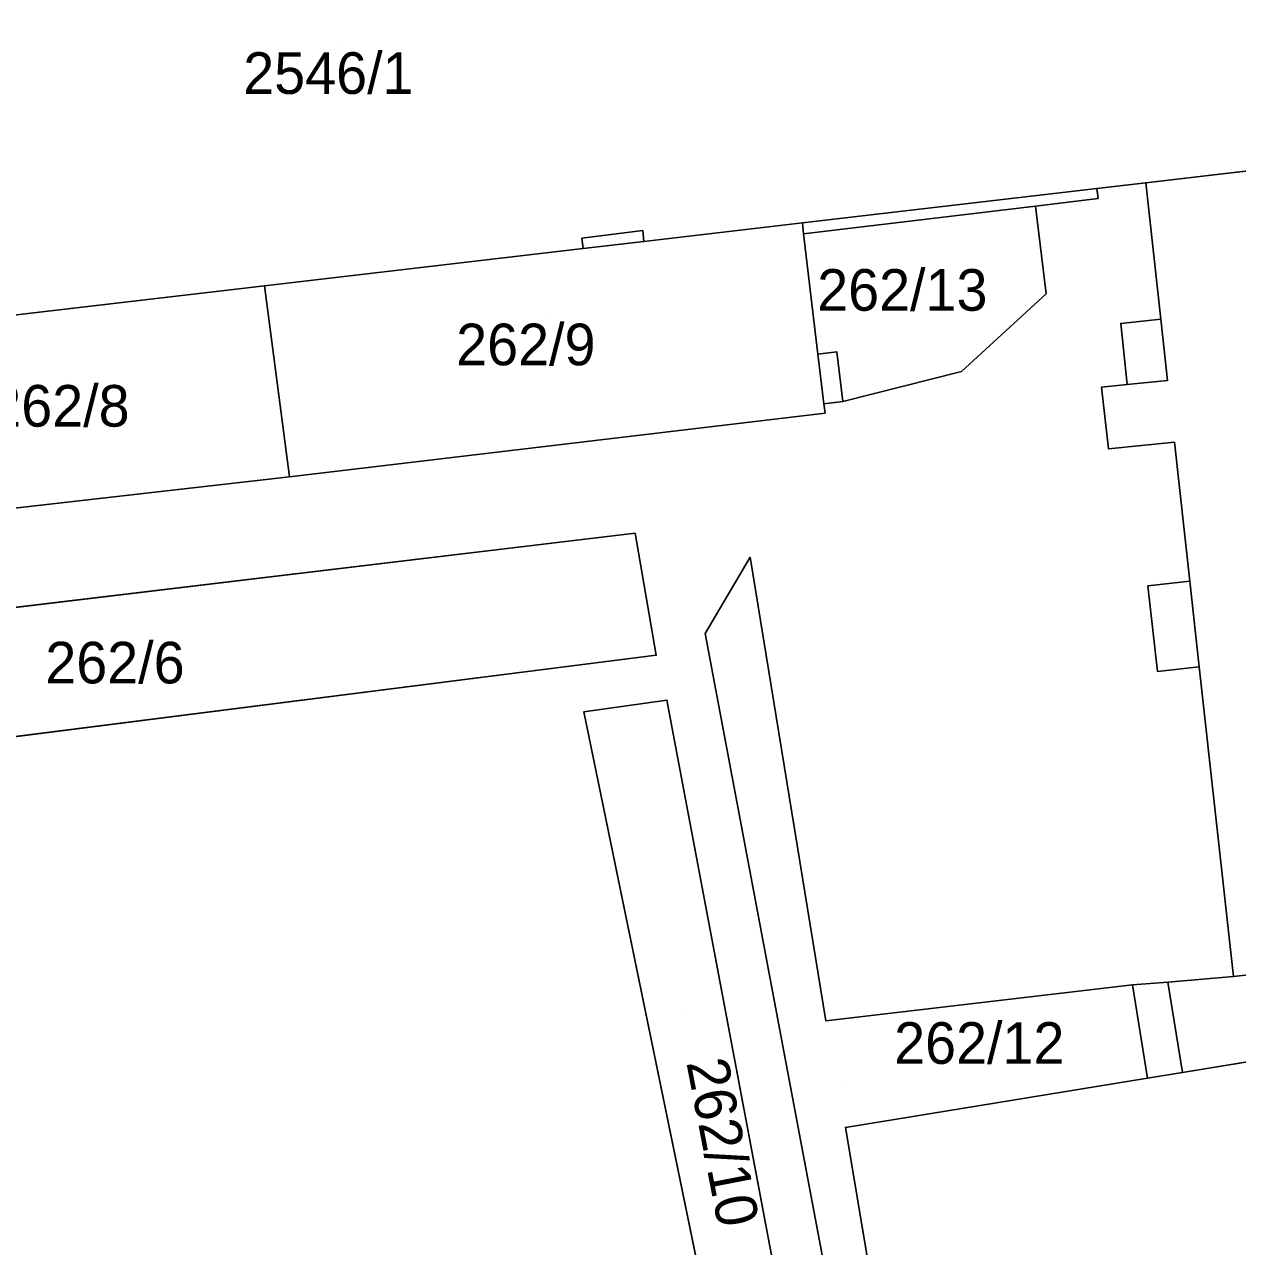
# Model space of a CAD drawing. Extents: x -263423 to -261326, y -1240067 to -1237864.
# Drawn here: x -263340.5 to -263282.2, y -1239299.5 to -1239240.7 of the extents above; entities that cross this region are included whole.
import ezdxf

# ---------------------------------------------------------------- set-up
doc = ezdxf.new("R2010")
doc.units = 0
for name, color, linetype in [('body_kn', 7, 'Continuous'), ('kladpar_druhypozemkov', 7, 'Continuous'), ('kladpar_hranice', 7, 'Continuous'), ('kladpar_parcelnecisla', 7, 'Continuous'), ('kladpar_plochy', 7, 'Continuous'), ('zappar_hrandruhpozemk', 7, 'Continuous')]:
    doc.layers.add(name, color=color, linetype=linetype)

msp = doc.modelspace()

# ---------------------------------------------------------------- linework, layer by layer
at = {"layer": 'body_kn'}
for p, q in [((-263286.62, -1239248.34), (-263286.62, -1239248.34)), ((-263288.97, -1239248.62), (-263288.97, -1239248.62)), ((-263291.91, -1239249.46), (-263291.91, -1239249.46)), ((-263288.91, -1239249.1), (-263288.91, -1239249.1)), ((-263310.79, -1239250.64), (-263310.79, -1239250.64)), ((-263303.12, -1239250.27), (-263303.12, -1239250.27)), ((-263303.12, -1239250.27), (-263303.12, -1239250.27)), ((-263303.06, -1239250.79), (-263303.06, -1239250.79)), ((-263303.06, -1239250.79), (-263303.06, -1239250.79)), ((-263313.71, -1239251), (-263313.71, -1239251)), ((-263313.71, -1239251), (-263313.71, -1239251)), ((-263310.73, -1239251.16), (-263310.73, -1239251.16)), ((-263310.73, -1239251.16), (-263310.73, -1239251.16)), ((-263313.65, -1239251.5), (-263313.65, -1239251.5)), ((-263313.65, -1239251.5), (-263313.65, -1239251.5)), ((-263328.96, -1239253.29), (-263328.96, -1239253.29)), ((-263328.96, -1239253.29), (-263328.96, -1239253.29)), ((-263291.41, -1239253.68), (-263291.41, -1239253.68)), ((-263285.9, -1239254.89), (-263285.9, -1239254.89)), ((-263285.9, -1239254.89), (-263285.9, -1239254.89)), ((-263287.82, -1239255.1), (-263287.82, -1239255.1)), ((-263302.37, -1239256.58), (-263302.37, -1239256.58)), ((-263302.37, -1239256.58), (-263302.37, -1239256.58)), ((-263301.46, -1239256.47), (-263301.46, -1239256.47)), ((-263295.48, -1239257.41), (-263295.48, -1239257.41)), ((-263288.75, -1239258.17), (-263288.75, -1239258.17)), ((-263287.52, -1239258.04), (-263287.52, -1239258.04)), ((-263285.58, -1239257.85), (-263285.58, -1239257.85)), ((-263302.08, -1239258.96), (-263302.08, -1239258.96)), ((-263301.17, -1239258.85), (-263301.17, -1239258.85)), ((-263302.03, -1239259.41), (-263302.03, -1239259.41)), ((-263288.41, -1239261.13), (-263288.41, -1239261.13)), ((-263285.24, -1239260.81), (-263285.24, -1239260.81)), ((-263327.76, -1239262.47), (-263327.76, -1239262.47)), ((-263311.16, -1239265.18), (-263311.16, -1239265.18)), ((-263305.63, -1239266.34), (-263305.63, -1239266.34)), ((-263286.52, -1239267.71), (-263286.52, -1239267.71)), ((-263284.5, -1239267.49), (-263284.5, -1239267.49)), ((-263284.5, -1239267.49), (-263284.5, -1239267.49)), ((-263307.79, -1239270), (-263307.79, -1239270)), ((-263310.14, -1239271.05), (-263310.14, -1239271.05)), ((-263286.05, -1239271.83), (-263286.05, -1239271.83)), ((-263284.05, -1239271.61), (-263284.05, -1239271.61)), ((-263309.63, -1239273.2), (-263309.63, -1239273.2)), ((-263313.62, -1239273.77), (-263313.62, -1239273.77)), ((-263282.41, -1239286.49), (-263282.41, -1239286.49)), ((-263287.26, -1239286.89), (-263287.26, -1239286.89)), ((-263285.56, -1239286.75), (-263285.56, -1239286.75)), ((-263301.99, -1239288.62), (-263301.99, -1239288.62)), ((-263284.85, -1239291.09), (-263284.85, -1239291.09)), ((-263284.85, -1239291.09), (-263284.85, -1239291.09)), ((-263286.53, -1239291.37), (-263286.53, -1239291.37)), ((-263286.53, -1239291.37), (-263286.53, -1239291.37)), ((-263301.05, -1239293.74), (-263301.05, -1239293.74))]:
    msp.add_line(p, q, dxfattribs=at)
at = {"layer": 'kladpar_druhypozemkov'}
for p, q in [((-263325.24, -1239241.84), (-263325.24, -1239241.84)), ((-263297.33, -1239252.74), (-263297.33, -1239252.74)), ((-263315.23, -1239254.91), (-263315.23, -1239254.91)), ((-263338.24, -1239257.73), (-263338.24, -1239257.73)), ((-263335.09, -1239271.05), (-263335.09, -1239271.05)), ((-263308.83, -1239288.01), (-263308.83, -1239288.01)), ((-263300.96, -1239291.76), (-263300.96, -1239291.76))]:
    msp.add_line(p, q, dxfattribs=at)
at = {"layer": 'kladpar_hranice'}
for points in [[(-263274.93, -1239230.45), (-263273.11, -1239246.76), (-263286.62, -1239248.34), (-263288.97, -1239248.62), (-263303.12, -1239250.27), (-263310.73, -1239251.16), (-263313.65, -1239251.5), (-263328.96, -1239253.29), (-263348.84, -1239255.61), (-263362.16, -1239257.16), (-263365.41, -1239257.54), (-263370.38, -1239258.12), (-263373.75, -1239258.51), (-263374.23, -1239258.57), (-263375.62, -1239242.29), (-263274.93, -1239230.45)], [(-263273.11, -1239246.76), (-263268.9, -1239284.96), (-263269.66, -1239285.04), (-263273.68, -1239285.5), (-263277.56, -1239285.94), (-263282.41, -1239286.49), (-263284.05, -1239271.61), (-263286.05, -1239271.83), (-263286.52, -1239267.71), (-263284.5, -1239267.49), (-263285.24, -1239260.81), (-263288.41, -1239261.13), (-263288.75, -1239258.17), (-263287.52, -1239258.04), (-263287.82, -1239255.1), (-263285.9, -1239254.89), (-263286.62, -1239248.34), (-263273.11, -1239246.76)], [(-263347.86, -1239264.77), (-263327.76, -1239262.47), (-263302.03, -1239259.41), (-263302.08, -1239258.96), (-263301.17, -1239258.85), (-263295.48, -1239257.41), (-263291.41, -1239253.68), (-263291.91, -1239249.46), (-263288.91, -1239249.1), (-263288.97, -1239248.62), (-263286.62, -1239248.34), (-263285.9, -1239254.89), (-263287.82, -1239255.1), (-263287.52, -1239258.04), (-263288.75, -1239258.17), (-263288.41, -1239261.13), (-263285.24, -1239260.81), (-263284.5, -1239267.49), (-263286.52, -1239267.71), (-263286.05, -1239271.83), (-263284.05, -1239271.61), (-263282.41, -1239286.49), (-263285.56, -1239286.75), (-263287.26, -1239286.89), (-263301.99, -1239288.62), (-263305.63, -1239266.34), (-263307.79, -1239270), (-263297.96, -1239322.25)], [(-263303.12, -1239250.27), (-263288.97, -1239248.62), (-263288.91, -1239249.1), (-263291.91, -1239249.46), (-263291.41, -1239253.68), (-263295.48, -1239257.41), (-263301.17, -1239258.85), (-263301.46, -1239256.47), (-263302.37, -1239256.58), (-263303.06, -1239250.79), (-263303.12, -1239250.27)], [(-263328.96, -1239253.29), (-263313.65, -1239251.5), (-263310.73, -1239251.16), (-263303.12, -1239250.27), (-263303.06, -1239250.79), (-263302.37, -1239256.58), (-263301.46, -1239256.47), (-263301.17, -1239258.85), (-263302.08, -1239258.96), (-263302.03, -1239259.41), (-263327.76, -1239262.47), (-263328.96, -1239253.29)], [(-263348.84, -1239255.61), (-263328.96, -1239253.29), (-263327.76, -1239262.47), (-263347.86, -1239264.77), (-263348.84, -1239255.61)], [(-263311.16, -1239265.18), (-263344.81, -1239269.21), (-263347.18, -1239269.51), (-263363.77, -1239271.63), (-263362.87, -1239277.37), (-263346.4, -1239275.6), (-263344.15, -1239275.36), (-263310.14, -1239271.05), (-263311.16, -1239265.18)], [(-263344.81, -1239269.21), (-263311.16, -1239265.18), (-263310.14, -1239271.05), (-263344.15, -1239275.36), (-263346.4, -1239275.6), (-263362.87, -1239277.37), (-263363.77, -1239271.63), (-263347.18, -1239269.51), (-263344.81, -1239269.21)], [(-263297.96, -1239322.25), (-263307.79, -1239270), (-263305.63, -1239266.34), (-263301.99, -1239288.62), (-263287.26, -1239286.89), (-263285.56, -1239286.75), (-263282.41, -1239286.49), (-263277.56, -1239285.94), (-263273.68, -1239285.5), (-263269.66, -1239285.04), (-263268.9, -1239284.96)], [(-263303.42, -1239323.37), (-263300.28, -1239322.81), (-263309.63, -1239273.2), (-263313.62, -1239273.77), (-263303.42, -1239323.37)], [(-263300.28, -1239322.81), (-263303.42, -1239323.37), (-263313.62, -1239273.77), (-263309.63, -1239273.2), (-263300.28, -1239322.81)], [(-263296.33, -1239321.92), (-263301.05, -1239293.74), (-263286.53, -1239291.37), (-263284.85, -1239291.09), (-263278.12, -1239289.99), (-263277.32, -1239288.02), (-263273.45, -1239287.54), (-263272.72, -1239289.07), (-263270.77, -1239288.79), (-263267.78, -1239315.94)], [(-263267.78, -1239315.94), (-263270.77, -1239288.79), (-263272.72, -1239289.07), (-263273.45, -1239287.54), (-263277.32, -1239288.02), (-263278.12, -1239289.99), (-263284.85, -1239291.09), (-263286.53, -1239291.37), (-263301.05, -1239293.74), (-263296.33, -1239321.92)]]:
    msp.add_lwpolyline(points, dxfattribs=at)
at = {"layer": 'kladpar_plochy'}
for p, q in [((-263273.11, -1239246.76), (-263286.62, -1239248.34)), ((-263288.97, -1239248.62), (-263286.62, -1239248.34)), ((-263286.62, -1239248.34), (-263288.97, -1239248.62)), ((-263286.62, -1239248.34), (-263285.9, -1239254.89)), ((-263288.97, -1239248.62), (-263303.12, -1239250.27)), ((-263288.91, -1239249.1), (-263288.97, -1239248.62)), ((-263291.91, -1239249.46), (-263288.91, -1239249.1)), ((-263291.41, -1239253.68), (-263291.91, -1239249.46)), ((-263303.12, -1239250.27), (-263310.73, -1239251.16)), ((-263310.73, -1239251.16), (-263313.65, -1239251.5)), ((-263313.65, -1239251.5), (-263328.96, -1239253.29)), ((-263328.96, -1239253.29), (-263348.84, -1239255.61)), ((-263295.48, -1239257.41), (-263291.41, -1239253.68)), ((-263285.9, -1239254.89), (-263287.82, -1239255.1)), ((-263287.82, -1239255.1), (-263287.52, -1239258.04)), ((-263301.17, -1239258.85), (-263295.48, -1239257.41)), ((-263287.52, -1239258.04), (-263288.75, -1239258.17)), ((-263288.75, -1239258.17), (-263288.41, -1239261.13)), ((-263302.08, -1239258.96), (-263301.17, -1239258.85)), ((-263302.03, -1239259.41), (-263302.08, -1239258.96)), ((-263327.76, -1239262.47), (-263302.03, -1239259.41)), ((-263288.41, -1239261.13), (-263285.24, -1239260.81)), ((-263285.24, -1239260.81), (-263284.5, -1239267.49)), ((-263347.86, -1239264.77), (-263327.76, -1239262.47)), ((-263311.16, -1239265.18), (-263344.81, -1239269.21)), ((-263310.14, -1239271.05), (-263311.16, -1239265.18)), ((-263305.63, -1239266.34), (-263307.79, -1239270)), ((-263301.99, -1239288.62), (-263305.63, -1239266.34)), ((-263284.5, -1239267.49), (-263286.52, -1239267.71)), ((-263286.52, -1239267.71), (-263286.05, -1239271.83)), ((-263307.79, -1239270), (-263297.96, -1239322.25)), ((-263344.15, -1239275.36), (-263310.14, -1239271.05)), ((-263286.05, -1239271.83), (-263284.05, -1239271.61)), ((-263284.05, -1239271.61), (-263282.41, -1239286.49)), ((-263309.63, -1239273.2), (-263313.62, -1239273.77)), ((-263300.28, -1239322.81), (-263309.63, -1239273.2)), ((-263313.62, -1239273.77), (-263303.42, -1239323.37)), ((-263282.41, -1239286.49), (-263285.56, -1239286.75)), ((-263287.26, -1239286.89), (-263301.99, -1239288.62)), ((-263285.56, -1239286.75), (-263287.26, -1239286.89)), ((-263284.85, -1239291.09), (-263278.12, -1239289.99)), ((-263286.53, -1239291.37), (-263284.85, -1239291.09)), ((-263301.05, -1239293.74), (-263286.53, -1239291.37)), ((-263296.33, -1239321.92), (-263301.05, -1239293.74))]:
    msp.add_line(p, q, dxfattribs=at)
for points in [[(-263273.11, -1239246.76), (-263268.9, -1239284.96), (-263269.66, -1239285.04), (-263273.68, -1239285.5), (-263277.56, -1239285.94), (-263282.41, -1239286.49), (-263284.05, -1239271.61), (-263286.05, -1239271.83), (-263286.52, -1239267.71), (-263284.5, -1239267.49), (-263285.24, -1239260.81), (-263288.41, -1239261.13), (-263288.75, -1239258.17), (-263287.52, -1239258.04), (-263287.82, -1239255.1), (-263285.9, -1239254.89), (-263286.62, -1239248.34)], [(-263303.12, -1239250.27), (-263288.97, -1239248.62), (-263288.91, -1239249.1), (-263291.91, -1239249.46), (-263291.41, -1239253.68), (-263295.48, -1239257.41), (-263301.17, -1239258.85), (-263301.46, -1239256.47), (-263302.37, -1239256.58), (-263303.06, -1239250.79)], [(-263328.96, -1239253.29), (-263313.65, -1239251.5), (-263310.73, -1239251.16), (-263303.12, -1239250.27), (-263303.06, -1239250.79), (-263302.37, -1239256.58), (-263301.46, -1239256.47), (-263301.17, -1239258.85), (-263302.08, -1239258.96), (-263302.03, -1239259.41), (-263327.76, -1239262.47)], [(-263348.84, -1239255.61), (-263328.96, -1239253.29), (-263327.76, -1239262.47), (-263347.86, -1239264.77)], [(-263344.81, -1239269.21), (-263311.16, -1239265.18), (-263310.14, -1239271.05), (-263344.15, -1239275.36), (-263346.4, -1239275.6), (-263362.87, -1239277.37), (-263363.77, -1239271.63), (-263347.18, -1239269.51)], [(-263300.28, -1239322.81), (-263303.42, -1239323.37), (-263313.62, -1239273.77), (-263309.63, -1239273.2)]]:
    msp.add_lwpolyline(points, close=True, dxfattribs=at)
for points in [[(-263297.96, -1239322.25), (-263307.79, -1239270), (-263305.63, -1239266.34), (-263301.99, -1239288.62), (-263287.26, -1239286.89), (-263285.56, -1239286.75), (-263282.41, -1239286.49), (-263277.56, -1239285.94), (-263273.68, -1239285.5), (-263269.66, -1239285.04), (-263268.9, -1239284.96), (-263264.71, -1239322.89)], [(-263267.78, -1239315.94), (-263270.77, -1239288.79), (-263272.72, -1239289.07), (-263273.45, -1239287.54), (-263277.32, -1239288.02), (-263278.12, -1239289.99), (-263284.85, -1239291.09), (-263286.53, -1239291.37), (-263301.05, -1239293.74), (-263296.33, -1239321.92)]]:
    msp.add_lwpolyline(points, dxfattribs=at)
at = {"layer": 'zappar_hrandruhpozemk'}
for p, q in [((-263303.06, -1239250.79), (-263291.91, -1239249.46)), ((-263313.71, -1239251), (-263310.79, -1239250.64)), ((-263310.73, -1239251.16), (-263310.79, -1239250.64)), ((-263313.65, -1239251.5), (-263313.71, -1239251)), ((-263302.37, -1239256.58), (-263302.08, -1239258.96)), ((-263284.5, -1239267.49), (-263284.05, -1239271.61)), ((-263286.53, -1239291.37), (-263287.26, -1239286.89)), ((-263284.85, -1239291.09), (-263285.56, -1239286.75))]:
    msp.add_line(p, q, dxfattribs=at)
msp.add_lwpolyline([(-263285.9, -1239254.89), (-263285.58, -1239257.85), (-263287.52, -1239258.04)], dxfattribs=at)

# ---------------------------------------------------------------- texts
at = {"layer": 'kladpar_parcelnecisla'}
for s, p in [('2546/1', (-263329.982, -1239244.07)), ('262/13', (-263302.406, -1239254.49)), ('262/9', (-263319.752, -1239257.11)), ('262/8', (-263342.136, -1239260.06)), ('262/6', (-263339.492, -1239272.4)), ('262/12', (-263298.71, -1239290.68))]:
    msp.add_text(s, height=2, dxfattribs=at).set_placement(p)
msp.add_text('262/10', height=2, rotation=281, dxfattribs=at).set_placement((-263308.698, -1239290.611))

doc.saveas('drawing.dxf')
